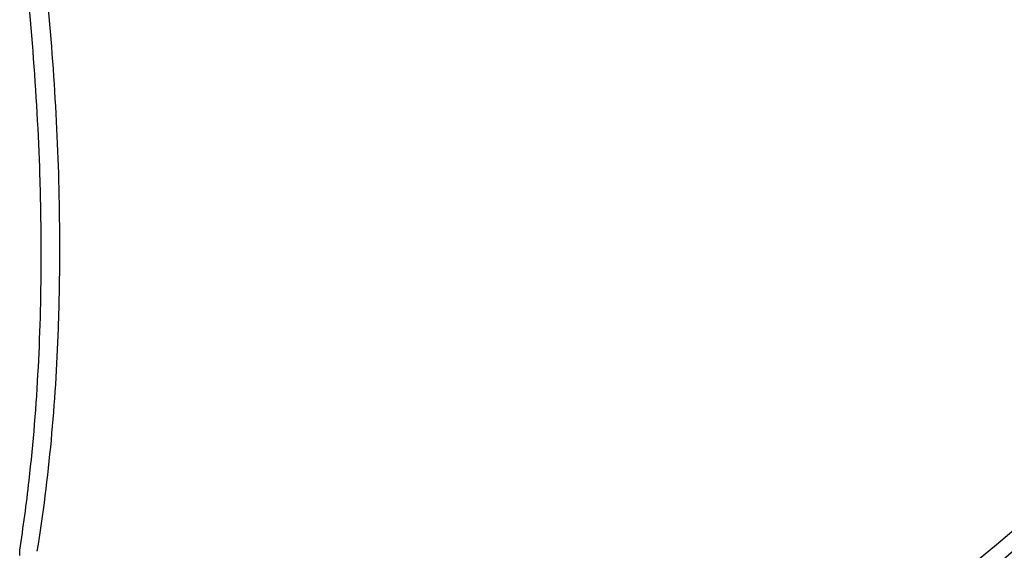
# Model space of a CAD drawing. Header units: millimetres. Extents: x 0 to 420, y 0 to 297.
# Tile 479 of 502: x 373.79 to 383.13, y 215.73 to 220.76. Entities that reach past the tile are written whole.
import ezdxf

# ---------------------------------------------------------------- set-up
doc = ezdxf.new("R2010")
doc.units = ezdxf.units.MM
doc.header["$LTSCALE"] = 23.1
doc.layers.get('0').update_dxf_attribs({"linetype": 'CONTINUOUS'})

msp = doc.modelspace()

# ---------------------------------------------------------------- linework, layer by layer
at = {"color": 7, "linetype": 'CONTINUOUS'}
msp.add_line((373.7903, 215.6782), (373.7903, 215.7289), dxfattribs=at)
for points, knots in [([(373.9946, 218.5389), (373.9946, 218.7879), (373.9772, 219.8203), (373.8938, 220.8512), (373.7995, 221.6289)], [0, 0, 0, 0, 0.241202, 1, 1, 1, 1]), ([(373.9773, 221.6413), (374.0086, 221.3798), (374.1162, 220.3657), (374.1678, 219.3453), (374.1678, 218.5889)], [0, 0, 0, 0, 0.258242, 1, 1, 1, 1]), ([(373.7905, 215.7286), (373.8251, 215.9481), (373.9498, 216.8798), (373.9946, 217.8213), (373.9946, 218.5389)], [0, 0, 0, 0, 0.236405, 1, 1, 1, 1]), ([(374.1678, 218.5889), (374.1678, 218.3359), (374.1513, 217.3768), (374.0672, 216.4178), (373.9544, 215.7204)], [0, 0, 0, 0, 0.263653, 1, 1, 1, 1]), ([(380.4371, 213.8797), (380.9371, 214.192), (382.8589, 215.4993), (384.5835, 217.1028), (385.691, 218.4375)], [0, 0, 0, 0, 0.253674, 1, 1, 1, 1]), ([(385.7579, 218.2888), (385.3974, 217.8557), (383.8519, 216.1525), (382.0323, 214.7012), (380.5626, 213.779)], [0, 0, 0, 0, 0.245138, 1, 1, 1, 1])]:
    msp.add_open_spline(points, degree=3, knots=knots, dxfattribs=at)

doc.saveas('drawing.dxf')
